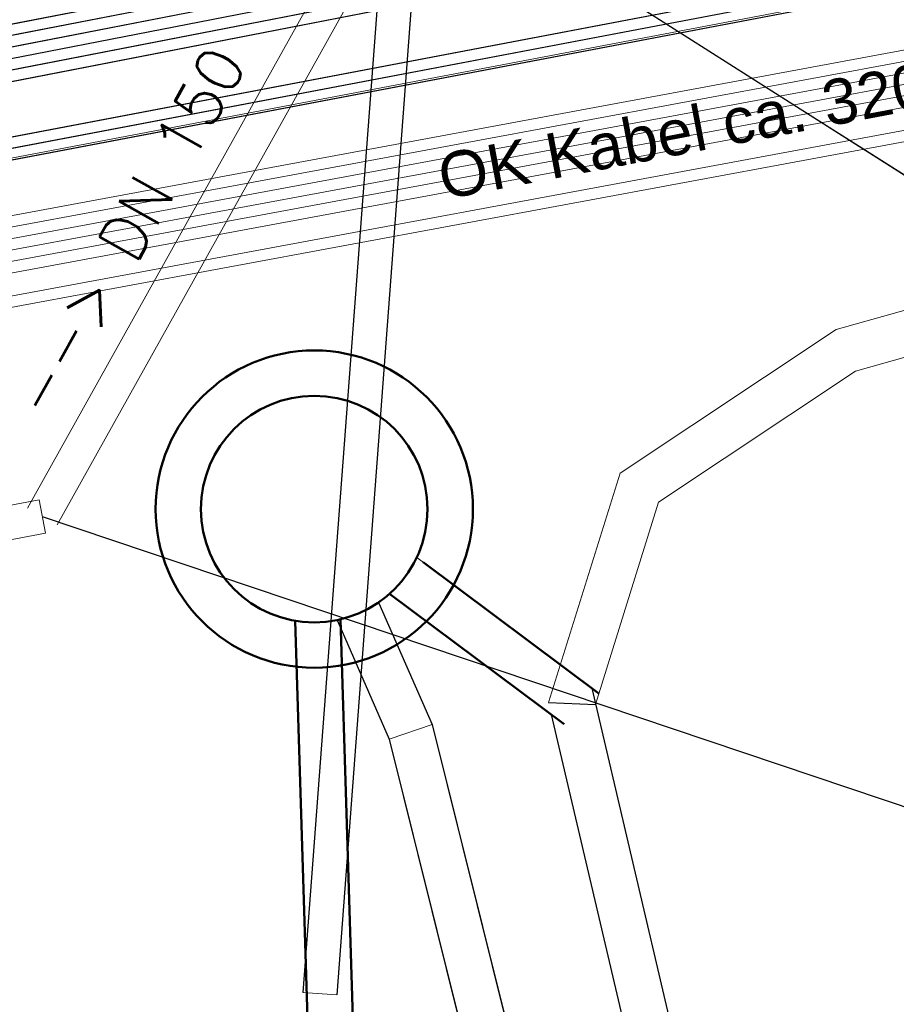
# Model space of a CAD drawing. Header units: metres. Extents: x -502 to 161, y -108 to 174.
# Tile 402 of 656: x -119.26 to -115.4, y -30.52 to -26.18. Entities that reach past the tile are written whole.
import ezdxf

# ---------------------------------------------------------------- set-up
doc = ezdxf.new("R2010")
doc.units = ezdxf.units.M
doc.header["$LTSCALE"] = 0.1
doc.linetypes.add('125', pattern=[101.6, 100.001, -1.599])
for name, color, linetype in [('BRI31-005.05-5p02-Koordinierung Lageplan 4. BA ZOB West 2022-06-15', 7, 'Continuous'), ('BRI31-005.06-5f07-Koordinierung Lageplan 4. BA ZOB Fernbusbahnh', 7, 'Continuous'), ('BRI32-005.02-5f05-Koordinierung Schemaplan 4 BA ZOB Teilbereich', 7, 'Continuous'), ('BRI32-005.03-5f06-Koordinierung Schemaplan 4 BA ZOB Teilbereich 2 Ost - Bahnhofsallee 2023-01-21', 7, 'Continuous')]:
    doc.layers.add(name, color=color, linetype=linetype)
doc.styles.add('Arial', font='arial.ttf')
doc.styles.add('Txt', font='txt_____.ttf')

msp = doc.modelspace()

# ---------------------------------------------------------------- linework, layer by layer
at = {"layer": 'BRI31-005.05-5p02-Koordinierung Lageplan 4. BA ZOB West 2022-06-15', "color": 7, "linetype": '125', "lineweight": 18, "transparency": 33554687}
for p, q in [((-117.4066, -22.4086), (-118.0146, -30.469)), ((-117.2541, -22.3812), (-117.8651, -30.4803))]:
    msp.add_line(p, q, dxfattribs=at)
at = {"layer": 'BRI31-005.05-5p02-Koordinierung Lageplan 4. BA ZOB West 2022-06-15', "color": 7, "linetype": 'Continuous', "lineweight": 25, "transparency": 33554687}
for p, q in [((-117.4066, -22.4086), (-118.0146, -30.469)), ((-117.2541, -22.3812), (-117.8651, -30.4803)), ((-117.6788, -28.7513), (-117.4443, -29.2869)), ((-117.8607, -28.8303), (-117.6341, -29.352)), ((-116.74, -29.1268), (-115.4986, -34.4094)), ((-116.9304, -29.1906), (-116.7232, -29.198)), ((-116.918, -29.2434), (-115.6933, -34.4551)), ((-117.4443, -29.2869), (-116.4157, -33.4132)), ((-117.6341, -29.352), (-116.6097, -33.4616))]:
    msp.add_line(p, q, dxfattribs=at)
at = {"layer": 'BRI31-005.05-5p02-Koordinierung Lageplan 4. BA ZOB West 2022-06-15', "color": 7, "linetype": 'Continuous', "lineweight": 18, "transparency": 33554687}
for p, q in [((-117.4066, -22.4086), (-118.0146, -30.469)), ((-117.2541, -22.3812), (-117.8651, -30.4803))]:
    msp.add_line(p, q, dxfattribs=at)
at = {"layer": 'BRI31-005.05-5p02-Koordinierung Lageplan 4. BA ZOB West 2022-06-15', "color": 1, "linetype": 'Continuous', "lineweight": 25, "true_color": 0xff0000, "transparency": 33554687}
for p, q in [((-117.5471, -25.472), (-114.1509, -27.6314)), ((-119.1641, -28.369), (-114.7575, -29.8521))]:
    msp.add_line(p, q, dxfattribs=at)
at = {"layer": 'BRI31-005.05-5p02-Koordinierung Lageplan 4. BA ZOB West 2022-06-15', "color": 7, "linetype": 'Continuous', "lineweight": 13, "transparency": 33554687}
for p, q in [((-115.6611, -27.5447), (-116.615, -28.178)), ((-116.4452, -28.3053), (-115.5765, -27.7286)), ((-116.615, -28.178), (-116.9304, -29.1906)), ((-116.7232, -29.198), (-116.4452, -28.3053)), ((-117.6341, -29.352), (-117.4443, -29.2869)), ((-117.8651, -30.4803), (-118.0146, -30.469))]:
    msp.add_line(p, q, dxfattribs=at)
at = {"layer": 'BRI31-005.05-5p02-Koordinierung Lageplan 4. BA ZOB West 2022-06-15', "color": 250, "linetype": 'Continuous', "lineweight": 18, "true_color": 0x333333, "transparency": 33554687}
for p, q in [((-116.74, -29.1268), (-117.5115, -28.5495)), ((-116.918, -29.2434), (-117.6315, -28.71)), ((-117.9781, -31.0711), (-118.0485, -28.8294)), ((-117.7782, -31.0649), (-117.8486, -28.8231))]:
    msp.add_line(p, q, dxfattribs=at)
at = {"layer": 'BRI31-005.05-5p02-Koordinierung Lageplan 4. BA ZOB West 2022-06-15', "color": 191, "linetype": 'Continuous', "lineweight": 50, "true_color": 0xbf7fff, "transparency": 33554687}
for p, q in [((-116.7084, -29.1504), (-117.4841, -28.57)), ((-116.8612, -29.2858), (-117.6315, -28.71)), ((-117.9781, -31.0711), (-118.0485, -28.8294)), ((-117.7782, -31.0649), (-117.8486, -28.8231))]:
    msp.add_line(p, q, dxfattribs=at)
at = {"layer": 'BRI31-005.05-5p02-Koordinierung Lageplan 4. BA ZOB West 2022-06-15', "color": 250, "linetype": 'Continuous', "lineweight": 25, "true_color": 0x333333, "transparency": 33554687, "flags": 128}
for points in [[(-179.1357, -29.7394), (-178.2047, -29.9074), (-176.5237, -30.3244), (-174.8367, -30.8434), (-162.8247, -32.5154), (-157.1227, -33.4214), (-150.6707, -32.1644), (-150.3757, -32.1054), (-126.7397, -27.5954), (-121.8107, -26.6854), (-104.5117, -23.3154), (-93.6067, -21.1744), (-88.8337, -20.4444), (-81.6527, -19.0944), (-75.3827, -18.1294), (-69.6317, -17.1894), (-64.2647, -16.2324), (-63.2977, -15.6984), (-62.6077, -15.0894), (-62.1947, -14.8414), (-59.6597, -14.3864), (-59.3767, -14.3364), (-55.6447, -13.7064)], [(-55.6367, -13.7554), (-59.3687, -14.3854), (-59.6507, -14.4354), (-62.1767, -14.8894), (-62.5777, -15.1304), (-63.2687, -15.7394), (-64.2477, -16.2804), (-69.6237, -17.2384), (-75.3737, -18.1784), (-81.6437, -19.1434), (-88.8257, -20.4934), (-93.5977, -21.2234), (-104.5017, -23.3644), (-121.8007, -26.7344), (-126.7307, -27.6444), (-150.3667, -32.1544), (-150.6607, -32.2134), (-157.1217, -33.4724), (-162.8317, -32.5644), (-174.8437, -30.8934), (-176.5357, -30.3734), (-178.2147, -29.9564), (-179.1357, -29.7904)], [(-55.6287, -13.8044), (-59.3607, -14.4344), (-59.6427, -14.4844), (-62.1587, -14.9374), (-62.5477, -15.1714), (-63.2397, -15.7804), (-64.2307, -16.3284), (-69.6157, -17.2874), (-75.3647, -18.2274), (-81.6347, -19.1924), (-88.8177, -20.5424), (-93.5887, -21.2724), (-104.4917, -23.4134), (-121.7907, -26.7834), (-126.7217, -27.6934), (-150.3577, -32.2034), (-150.6507, -32.2624), (-157.1207, -33.5234), (-162.8387, -32.6134), (-174.8507, -30.9434), (-176.5477, -30.4224), (-178.2247, -30.0054), (-179.1357, -29.8414)], [(-55.6207, -13.8534), (-59.3527, -14.4834), (-59.6277, -14.5324), (-62.1407, -14.9854), (-62.5177, -15.2124), (-63.2107, -15.8214), (-64.2137, -16.3764), (-69.6077, -17.3364), (-75.3557, -18.2764), (-81.6257, -19.2414), (-88.8097, -20.5914), (-93.5797, -21.3214), (-104.4817, -23.4624), (-121.7807, -26.8324), (-126.7127, -27.7424), (-150.3487, -32.2524), (-150.6407, -32.3114), (-157.1197, -33.5744), (-162.8457, -32.6624), (-174.8577, -30.9934), (-176.5597, -30.4714), (-178.2347, -30.0544), (-179.1357, -29.8924)], [(-55.6127, -13.9024), (-59.3447, -14.5324), (-59.6247, -14.5824), (-62.1227, -15.0334), (-62.4877, -15.2534), (-63.1817, -15.8624), (-64.1967, -16.4244), (-69.5997, -17.3854), (-75.3467, -18.3254), (-81.6167, -19.2904), (-88.8017, -20.6404), (-93.5707, -21.3704), (-104.4717, -23.5114), (-121.7707, -26.8814), (-126.7037, -27.7914), (-150.3397, -32.3014), (-150.6307, -32.3604), (-157.1187, -33.6254), (-162.8527, -32.7114), (-174.8647, -31.0434), (-176.5717, -30.5204), (-178.2447, -30.1034), (-179.1357, -29.9434)], [(-55.6047, -13.9514), (-59.3367, -14.5814), (-62.1047, -15.0814), (-62.4577, -15.2944), (-63.1527, -15.9034), (-64.1797, -16.4724), (-69.5917, -17.4344), (-75.3377, -18.3744), (-81.6077, -19.3394), (-88.7937, -20.6894), (-93.5617, -21.4194), (-104.4617, -23.5604), (-121.7607, -26.9304), (-126.6947, -27.8404), (-150.3307, -32.3504), (-150.6207, -32.4094), (-157.1177, -33.6764), (-162.8597, -32.7604), (-174.8717, -31.0934), (-176.5837, -30.5694), (-178.2547, -30.1524), (-179.1357, -29.9944)], [(-56.5667, -14.3244), (-56.9487, -14.6244), (-57.8377, -15.3484), (-58.3257, -15.4954), (-59.9937, -15.7044), (-61.6697, -15.9144), (-63.7887, -16.4534), (-69.5837, -17.4834), (-75.3287, -18.4234), (-81.5687, -19.5644), (-84.6457, -20.1594), (-93.6297, -21.6994), (-104.3877, -23.8594), (-121.7187, -27.1554), (-122.6217, -27.3224), (-126.1537, -27.9814), (-137.6357, -30.1594), (-150.2927, -32.5534), (-151.8867, -32.8594), (-157.0417, -33.8394), (-163.2567, -32.9244), (-174.3647, -31.3244), (-178.3997, -30.6854)], [(-56.5467, -14.3734), (-56.9177, -14.6634), (-57.8137, -15.3934), (-58.3107, -15.5434), (-58.9957, -15.6304), (-59.9877, -15.7544), (-61.6607, -15.9634), (-63.7777, -16.5024), (-69.5757, -17.5324), (-75.3197, -18.4724), (-81.5597, -19.6134), (-84.6367, -20.2084), (-93.6207, -21.7484), (-104.3777, -23.9084), (-121.7097, -27.2044), (-122.6127, -27.3714), (-126.1447, -28.0304), (-137.6267, -30.2084), (-150.2837, -32.6024), (-151.8777, -32.9084), (-157.0407, -33.8904), (-163.2637, -32.9734), (-174.3717, -31.3734), (-178.4067, -30.7344)], [(-56.5277, -14.4214), (-56.8867, -14.7024), (-57.7897, -15.4384), (-58.2967, -15.5914), (-58.9897, -15.6804), (-59.9817, -15.8044), (-61.6517, -16.0124), (-63.7667, -16.5514), (-69.5677, -17.5814), (-75.3107, -18.5214), (-81.5507, -19.6624), (-84.6277, -20.2574), (-93.6117, -21.7974), (-104.3677, -23.9574), (-121.7007, -27.2534), (-122.6037, -27.4204), (-126.1357, -28.0794), (-137.6177, -30.2574), (-150.2747, -32.6514), (-151.8687, -32.9574), (-154.1107, -33.3844)]]:
    msp.add_lwpolyline(points, dxfattribs=at)
at = {"layer": 'BRI31-005.05-5p02-Koordinierung Lageplan 4. BA ZOB West 2022-06-15', "color": 7, "linetype": 'Continuous', "lineweight": 13, "transparency": 33554687, "flags": 128}
for points in [[(-61.4667, -16.5364), (-61.8967, -16.5874), (-64.8047, -17.0724), (-67.0677, -17.3534), (-81.2107, -19.8354), (-82.4137, -20.0454), (-83.9977, -20.3754), (-88.8717, -21.3944), (-93.5607, -22.0544), (-96.7847, -22.7254), (-98.7487, -23.1054), (-104.2927, -24.2564), (-104.8637, -24.3634), (-122.5617, -27.6464), (-126.0927, -28.3114), (-137.5747, -30.4814), (-151.2867, -33.0514), (-152.1117, -33.2054), (-156.9627, -34.1054), (-163.4867, -33.2114), (-174.4007, -31.5814), (-178.4277, -30.8814)], [(-61.4607, -16.5864), (-61.8897, -16.6374), (-64.7977, -17.1214), (-67.0607, -17.4024), (-81.2017, -19.8844), (-82.4047, -20.0944), (-83.9877, -20.4244), (-88.8627, -21.4434), (-93.5517, -22.1034), (-96.7747, -22.7744), (-98.7387, -23.1544), (-104.2827, -24.3054), (-104.8547, -24.4124), (-122.5527, -27.6954), (-126.0837, -28.3604), (-137.5657, -30.5304), (-151.2777, -33.1004), (-152.1027, -33.2544), (-156.9617, -34.1564), (-163.4937, -33.2604), (-174.4077, -31.6304), (-178.4347, -30.9304)], [(-178.4417, -30.9794), (-174.4147, -31.6794), (-163.5007, -33.3094), (-156.9607, -34.2074), (-152.0937, -33.3034), (-151.2687, -33.1494), (-137.5567, -30.5794), (-126.0747, -28.4094), (-122.5437, -27.7444), (-104.8457, -24.4614), (-104.2727, -24.3544), (-98.7287, -23.2034), (-96.7647, -22.8234), (-93.5427, -22.1524), (-88.8537, -21.4924), (-83.9777, -20.4734), (-82.3957, -20.1434), (-81.1927, -19.9334), (-67.0537, -17.4514), (-64.7907, -17.1704), (-61.8827, -16.6874), (-61.4547, -16.6364)], [(-61.4487, -16.6864), (-61.8757, -16.7374), (-64.7837, -17.2194), (-67.0467, -17.5004), (-81.1837, -19.9824), (-82.3867, -20.1924), (-83.9677, -20.5224), (-88.8447, -21.5414), (-93.5337, -22.2014), (-96.7547, -22.8724), (-98.7187, -23.2524), (-104.2627, -24.4034), (-104.8367, -24.5104), (-122.5347, -27.7934), (-126.0657, -28.4584), (-137.5477, -30.6284), (-151.2597, -33.1984), (-152.0847, -33.3524), (-156.9597, -34.2584), (-163.5077, -33.3584), (-174.4217, -31.7284), (-178.4487, -31.0284)], [(-178.4557, -31.0774), (-174.4287, -31.7774), (-163.5147, -33.4074), (-156.9587, -34.3094), (-152.0757, -33.4014), (-151.2507, -33.2474), (-137.5387, -30.6774), (-126.0567, -28.5074), (-122.5257, -27.8424), (-104.8277, -24.5594), (-104.2527, -24.4524), (-98.7087, -23.3014), (-96.7447, -22.9214), (-93.5247, -22.2504), (-88.8357, -21.5904), (-83.9577, -20.5714), (-82.3777, -20.2414), (-81.1747, -20.0314), (-67.0397, -17.5494), (-64.7767, -17.2684), (-61.8687, -16.7874), (-61.4427, -16.7364)], [(-178.4627, -31.1264), (-174.4357, -31.8264), (-163.5217, -33.4564), (-156.9577, -34.3604), (-152.0667, -33.4504), (-151.2417, -33.2964), (-137.5297, -30.7264), (-126.0477, -28.5564), (-122.5167, -27.8914), (-104.8187, -24.6084), (-104.2427, -24.5014), (-98.6987, -23.3504), (-96.7347, -22.9704), (-93.5157, -22.2994), (-88.8267, -21.6394), (-83.9477, -20.6204), (-82.3687, -20.2904), (-81.1657, -20.0804), (-67.0327, -17.5984), (-64.7697, -17.3174), (-61.8617, -16.8374), (-61.4367, -16.7864)], [(-96.7147, -23.0684), (-98.6787, -23.4484), (-104.2227, -24.5994), (-104.8007, -24.7064), (-122.4987, -27.9894), (-126.0287, -28.6544), (-137.5117, -30.8244), (-151.2237, -33.3944), (-152.0487, -33.5484), (-156.9557, -34.4624), (-163.5357, -33.5544), (-174.4497, -31.9244), (-178.4697, -31.1754)], [(-96.7047, -23.1184), (-98.6687, -23.4984), (-104.2127, -24.6474), (-104.7917, -24.7554), (-122.4897, -28.0384), (-126.0197, -28.7034), (-137.5027, -30.8734), (-151.2147, -33.4434), (-152.0397, -33.5974), (-156.9547, -34.5134), (-163.5427, -33.6034), (-174.4567, -31.9734), (-178.4767, -31.2244)]]:
    msp.add_lwpolyline(points, dxfattribs=at)
at = {"layer": 'BRI31-005.05-5p02-Koordinierung Lageplan 4. BA ZOB West 2022-06-15', "color": 35, "linetype": 'Continuous', "lineweight": 13, "true_color": 0x99724c, "transparency": 33554687, "flags": 128}
msp.add_lwpolyline([(-93.6127, -21.7884), (-104.3697, -23.9484), (-121.7017, -27.2444), (-122.6047, -27.4114), (-126.1367, -28.0704), (-137.6187, -30.2484), (-150.2757, -32.6424), (-151.8707, -32.9484), (-154.1167, -33.3754), (-154.2567, -33.5434), (-154.3317, -33.7634), (-154.1997, -34.4534), (-153.5657, -37.8804), (-153.2087, -40.8104), (-153.0367, -41.2454), (-151.5157, -44.7774), (-150.4287, -47.2014), (-149.9687, -47.5874), (-147.5347, -48.6044)], dxfattribs=at)
at = {"layer": 'BRI31-005.05-5p02-Koordinierung Lageplan 4. BA ZOB West 2022-06-15', "color": 1, "linetype": 'Continuous', "lineweight": 18, "true_color": 0xff0000, "transparency": 33554687, "flags": 128}
for points in [[(-119.0986, -28.4056), (-117.4816, -25.5086), (-117.6126, -25.4354), (-119.2296, -28.3324)], [(-139.5866, -32.3042), (-119.1502, -28.4427), (-119.178, -28.2953), (-139.697, -32.1725)]]:
    msp.add_lwpolyline(points, dxfattribs=at)
at = {"layer": 'BRI31-005.05-5p02-Koordinierung Lageplan 4. BA ZOB West 2022-06-15', "color": 191, "linetype": 'Continuous', "lineweight": 50, "true_color": 0xbf7fff, "transparency": 33554687}
for radius in [0.7, 0.5]:
    msp.add_circle((-117.964, -28.3366), radius, dxfattribs=at)
at = {"layer": 'BRI31-005.06-5f07-Koordinierung Lageplan 4. BA ZOB Fernbusbahnh', "color": 250, "linetype": 'Continuous', "lineweight": 20, "true_color": 0x333333, "transparency": 33554687, "flags": 128}
for points in [[(-179.1357, -29.7394), (-178.2047, -29.9074), (-176.5237, -30.3244), (-174.8367, -30.8434), (-162.8247, -32.5154), (-157.1227, -33.4214), (-150.6707, -32.1644), (-150.3757, -32.1054), (-126.7397, -27.5954), (-121.8107, -26.6854), (-104.5117, -23.3154), (-93.6067, -21.1744), (-88.8337, -20.4444), (-81.6527, -19.0944), (-75.3827, -18.1294), (-69.6317, -17.1894), (-64.2647, -16.2324), (-63.2977, -15.6984), (-62.6077, -15.0894), (-62.1947, -14.8414), (-59.6597, -14.3864), (-59.3767, -14.3364), (-55.6447, -13.7064)], [(-55.6367, -13.7554), (-59.3687, -14.3854), (-59.6507, -14.4354), (-62.1767, -14.8894), (-62.5777, -15.1304), (-63.2687, -15.7394), (-64.2477, -16.2804), (-69.6237, -17.2384), (-75.3737, -18.1784), (-81.6437, -19.1434), (-88.8257, -20.4934), (-93.5977, -21.2234), (-104.5017, -23.3644), (-121.8007, -26.7344), (-126.7307, -27.6444), (-150.3667, -32.1544), (-150.6607, -32.2134), (-157.1217, -33.4724), (-162.8317, -32.5644), (-174.8437, -30.8934), (-176.5357, -30.3734), (-178.2147, -29.9564), (-179.1357, -29.7904)], [(-55.6287, -13.8044), (-59.3607, -14.4344), (-59.6427, -14.4844), (-62.1587, -14.9374), (-62.5477, -15.1714), (-63.2397, -15.7804), (-64.2307, -16.3284), (-69.6157, -17.2874), (-75.3647, -18.2274), (-81.6347, -19.1924), (-88.8177, -20.5424), (-93.5887, -21.2724), (-104.4917, -23.4134), (-121.7907, -26.7834), (-126.7217, -27.6934), (-150.3577, -32.2034), (-150.6507, -32.2624), (-157.1207, -33.5234), (-162.8387, -32.6134), (-174.8507, -30.9434), (-176.5477, -30.4224), (-178.2247, -30.0054), (-179.1357, -29.8414)], [(-55.6207, -13.8534), (-59.3527, -14.4834), (-59.6277, -14.5324), (-62.1407, -14.9854), (-62.5177, -15.2124), (-63.2107, -15.8214), (-64.2137, -16.3764), (-69.6077, -17.3364), (-75.3557, -18.2764), (-81.6257, -19.2414), (-88.8097, -20.5914), (-93.5797, -21.3214), (-104.4817, -23.4624), (-121.7807, -26.8324), (-126.7127, -27.7424), (-150.3487, -32.2524), (-150.6407, -32.3114), (-157.1197, -33.5744), (-162.8457, -32.6624), (-174.8577, -30.9934), (-176.5597, -30.4714), (-178.2347, -30.0544), (-179.1357, -29.8924)], [(-55.6127, -13.9024), (-59.3447, -14.5324), (-59.6247, -14.5824), (-62.1227, -15.0334), (-62.4877, -15.2534), (-63.1817, -15.8624), (-64.1967, -16.4244), (-69.5997, -17.3854), (-75.3467, -18.3254), (-81.6167, -19.2904), (-88.8017, -20.6404), (-93.5707, -21.3704), (-104.4717, -23.5114), (-121.7707, -26.8814), (-126.7037, -27.7914), (-150.3397, -32.3014), (-150.6307, -32.3604), (-157.1187, -33.6254), (-162.8527, -32.7114), (-174.8647, -31.0434), (-176.5717, -30.5204), (-178.2447, -30.1034), (-179.1357, -29.9434)], [(-55.6047, -13.9514), (-59.3367, -14.5814), (-62.1047, -15.0814), (-62.4577, -15.2944), (-63.1527, -15.9034), (-64.1797, -16.4724), (-69.5917, -17.4344), (-75.3377, -18.3744), (-81.6077, -19.3394), (-88.7937, -20.6894), (-93.5617, -21.4194), (-104.4617, -23.5604), (-121.7607, -26.9304), (-126.6947, -27.8404), (-150.3307, -32.3504), (-150.6207, -32.4094), (-157.1177, -33.6764), (-162.8597, -32.7604), (-174.8717, -31.0934), (-176.5837, -30.5694), (-178.2547, -30.1524), (-179.1357, -29.9944)], [(-56.5667, -14.3244), (-56.9487, -14.6244), (-57.8377, -15.3484), (-58.3257, -15.4954), (-59.9937, -15.7044), (-61.6697, -15.9144), (-63.7887, -16.4534), (-69.5837, -17.4834), (-75.3287, -18.4234), (-81.5687, -19.5644), (-84.6457, -20.1594), (-93.6297, -21.6994), (-104.3877, -23.8594), (-121.7187, -27.1554), (-122.6217, -27.3224), (-126.1537, -27.9814), (-137.6357, -30.1594), (-150.2927, -32.5534), (-151.8867, -32.8594), (-157.0417, -33.8394), (-163.2567, -32.9244), (-174.3647, -31.3244), (-178.3997, -30.6854)], [(-56.5467, -14.3734), (-56.9177, -14.6634), (-57.8137, -15.3934), (-58.3107, -15.5434), (-58.9957, -15.6304), (-59.9877, -15.7544), (-61.6607, -15.9634), (-63.7777, -16.5024), (-69.5757, -17.5324), (-75.3197, -18.4724), (-81.5597, -19.6134), (-84.6367, -20.2084), (-93.6207, -21.7484), (-104.3777, -23.9084), (-121.7097, -27.2044), (-122.6127, -27.3714), (-126.1447, -28.0304), (-137.6267, -30.2084), (-150.2837, -32.6024), (-151.8777, -32.9084), (-157.0407, -33.8904), (-163.2637, -32.9734), (-174.3717, -31.3734), (-178.4067, -30.7344)]]:
    msp.add_lwpolyline(points, dxfattribs=at)
at = {"layer": 'BRI31-005.06-5f07-Koordinierung Lageplan 4. BA ZOB Fernbusbahnh', "color": 7, "linetype": 'Continuous', "lineweight": 9, "transparency": 33554687, "flags": 128}
for points in [[(-61.4667, -16.5364), (-61.8967, -16.5874), (-64.8047, -17.0724), (-67.0677, -17.3534), (-81.2107, -19.8354), (-82.4137, -20.0454), (-83.9977, -20.3754), (-88.8717, -21.3944), (-93.5607, -22.0544), (-96.7847, -22.7254), (-98.7487, -23.1054), (-104.2927, -24.2564), (-104.8637, -24.3634), (-122.5617, -27.6464), (-126.0927, -28.3114), (-137.5747, -30.4814), (-151.2867, -33.0514), (-152.1117, -33.2054), (-156.9627, -34.1054), (-163.4867, -33.2114), (-174.4007, -31.5814), (-178.4277, -30.8814)], [(-61.4607, -16.5864), (-61.8897, -16.6374), (-64.7977, -17.1214), (-67.0607, -17.4024), (-81.2017, -19.8844), (-82.4047, -20.0944), (-83.9877, -20.4244), (-88.8627, -21.4434), (-93.5517, -22.1034), (-96.7747, -22.7744), (-98.7387, -23.1544), (-104.2827, -24.3054), (-104.8547, -24.4124), (-122.5527, -27.6954), (-126.0837, -28.3604), (-137.5657, -30.5304), (-151.2777, -33.1004), (-152.1027, -33.2544), (-156.9617, -34.1564), (-163.4937, -33.2604), (-174.4077, -31.6304), (-178.4347, -30.9304)], [(-178.4417, -30.9794), (-174.4147, -31.6794), (-163.5007, -33.3094), (-156.9607, -34.2074), (-152.0937, -33.3034), (-151.2687, -33.1494), (-137.5567, -30.5794), (-126.0747, -28.4094), (-122.5437, -27.7444), (-104.8457, -24.4614), (-104.2727, -24.3544), (-98.7287, -23.2034), (-96.7647, -22.8234), (-93.5427, -22.1524), (-88.8537, -21.4924), (-83.9777, -20.4734), (-82.3957, -20.1434), (-81.1927, -19.9334), (-67.0537, -17.4514), (-64.7907, -17.1704), (-61.8827, -16.6874), (-61.4547, -16.6364)], [(-61.4487, -16.6864), (-61.8757, -16.7374), (-64.7837, -17.2194), (-67.0467, -17.5004), (-81.1837, -19.9824), (-82.3867, -20.1924), (-83.9677, -20.5224), (-88.8447, -21.5414), (-93.5337, -22.2014), (-96.7547, -22.8724), (-98.7187, -23.2524), (-104.2627, -24.4034), (-104.8367, -24.5104), (-122.5347, -27.7934), (-126.0657, -28.4584), (-137.5477, -30.6284), (-151.2597, -33.1984), (-152.0847, -33.3524), (-156.9597, -34.2584), (-163.5077, -33.3584), (-174.4217, -31.7284), (-178.4487, -31.0284)], [(-178.4557, -31.0774), (-174.4287, -31.7774), (-163.5147, -33.4074), (-156.9587, -34.3094), (-152.0757, -33.4014), (-151.2507, -33.2474), (-137.5387, -30.6774), (-126.0567, -28.5074), (-122.5257, -27.8424), (-104.8277, -24.5594), (-104.2527, -24.4524), (-98.7087, -23.3014), (-96.7447, -22.9214), (-93.5247, -22.2504), (-88.8357, -21.5904), (-83.9577, -20.5714), (-82.3777, -20.2414), (-81.1747, -20.0314), (-67.0397, -17.5494), (-64.7767, -17.2684), (-61.8687, -16.7874), (-61.4427, -16.7364)], [(-178.4627, -31.1264), (-174.4357, -31.8264), (-163.5217, -33.4564), (-156.9577, -34.3604), (-152.0667, -33.4504), (-151.2417, -33.2964), (-137.5297, -30.7264), (-126.0477, -28.5564), (-122.5167, -27.8914), (-104.8187, -24.6084), (-104.2427, -24.5014), (-98.6987, -23.3504), (-96.7347, -22.9704), (-93.5157, -22.2994), (-88.8267, -21.6394), (-83.9477, -20.6204), (-82.3687, -20.2904), (-81.1657, -20.0804), (-67.0327, -17.5984), (-64.7697, -17.3174), (-61.8617, -16.8374), (-61.4367, -16.7864)], [(-96.7147, -23.0684), (-98.6787, -23.4484), (-104.2227, -24.5994), (-104.8007, -24.7064), (-122.4987, -27.9894), (-126.0287, -28.6544), (-137.5117, -30.8244), (-151.2237, -33.3944), (-152.0487, -33.5484), (-156.9557, -34.4624), (-163.5357, -33.5544), (-174.4497, -31.9244), (-178.4697, -31.1754)], [(-96.7047, -23.1184), (-98.6687, -23.4984), (-104.2127, -24.6474), (-104.7917, -24.7554), (-122.4897, -28.0384), (-126.0197, -28.7034), (-137.5027, -30.8734), (-151.2147, -33.4434), (-152.0397, -33.5974), (-156.9547, -34.5134), (-163.5427, -33.6034), (-174.4567, -31.9734), (-178.4767, -31.2244)]]:
    msp.add_lwpolyline(points, dxfattribs=at)
at = {"layer": 'BRI32-005.02-5f05-Koordinierung Schemaplan 4 BA ZOB Teilbereich', "color": 250, "linetype": 'Continuous', "lineweight": 25, "true_color": 0x333333, "transparency": 33554687, "flags": 128}
for points in [[(-179.1357, -29.7394), (-178.2047, -29.9074), (-176.5237, -30.3244), (-174.8367, -30.8434), (-162.8247, -32.5154), (-157.1227, -33.4214), (-150.6707, -32.1644), (-150.3757, -32.1054), (-126.7397, -27.5954), (-121.8107, -26.6854), (-104.5117, -23.3154), (-93.6067, -21.1744), (-88.8337, -20.4444), (-81.6527, -19.0944), (-75.3827, -18.1294), (-69.6317, -17.1894), (-64.2647, -16.2324), (-63.2977, -15.6984), (-62.6077, -15.0894), (-62.1947, -14.8414), (-59.6597, -14.3864), (-59.3767, -14.3364), (-55.6447, -13.7064)], [(-55.6367, -13.7554), (-59.3687, -14.3854), (-59.6507, -14.4354), (-62.1767, -14.8894), (-62.5777, -15.1304), (-63.2687, -15.7394), (-64.2477, -16.2804), (-69.6237, -17.2384), (-75.3737, -18.1784), (-81.6437, -19.1434), (-88.8257, -20.4934), (-93.5977, -21.2234), (-104.5017, -23.3644), (-121.8007, -26.7344), (-126.7307, -27.6444), (-150.3667, -32.1544), (-150.6607, -32.2134), (-157.1217, -33.4724), (-162.8317, -32.5644), (-174.8437, -30.8934), (-176.5357, -30.3734), (-178.2147, -29.9564), (-179.1357, -29.7904)], [(-55.6287, -13.8044), (-59.3607, -14.4344), (-59.6427, -14.4844), (-62.1587, -14.9374), (-62.5477, -15.1714), (-63.2397, -15.7804), (-64.2307, -16.3284), (-69.6157, -17.2874), (-75.3647, -18.2274), (-81.6347, -19.1924), (-88.8177, -20.5424), (-93.5887, -21.2724), (-104.4917, -23.4134), (-121.7907, -26.7834), (-126.7217, -27.6934), (-150.3577, -32.2034), (-150.6507, -32.2624), (-157.1207, -33.5234), (-162.8387, -32.6134), (-174.8507, -30.9434), (-176.5477, -30.4224), (-178.2247, -30.0054), (-179.1357, -29.8414)], [(-55.6207, -13.8534), (-59.3527, -14.4834), (-59.6277, -14.5324), (-62.1407, -14.9854), (-62.5177, -15.2124), (-63.2107, -15.8214), (-64.2137, -16.3764), (-69.6077, -17.3364), (-75.3557, -18.2764), (-81.6257, -19.2414), (-88.8097, -20.5914), (-93.5797, -21.3214), (-104.4817, -23.4624), (-121.7807, -26.8324), (-126.7127, -27.7424), (-150.3487, -32.2524), (-150.6407, -32.3114), (-157.1197, -33.5744), (-162.8457, -32.6624), (-174.8577, -30.9934), (-176.5597, -30.4714), (-178.2347, -30.0544), (-179.1357, -29.8924)], [(-55.6127, -13.9024), (-59.3447, -14.5324), (-59.6247, -14.5824), (-62.1227, -15.0334), (-62.4877, -15.2534), (-63.1817, -15.8624), (-64.1967, -16.4244), (-69.5997, -17.3854), (-75.3467, -18.3254), (-81.6167, -19.2904), (-88.8017, -20.6404), (-93.5707, -21.3704), (-104.4717, -23.5114), (-121.7707, -26.8814), (-126.7037, -27.7914), (-150.3397, -32.3014), (-150.6307, -32.3604), (-157.1187, -33.6254), (-162.8527, -32.7114), (-174.8647, -31.0434), (-176.5717, -30.5204), (-178.2447, -30.1034), (-179.1357, -29.9434)], [(-55.6047, -13.9514), (-59.3367, -14.5814), (-62.1047, -15.0814), (-62.4577, -15.2944), (-63.1527, -15.9034), (-64.1797, -16.4724), (-69.5917, -17.4344), (-75.3377, -18.3744), (-81.6077, -19.3394), (-88.7937, -20.6894), (-93.5617, -21.4194), (-104.4617, -23.5604), (-121.7607, -26.9304), (-126.6947, -27.8404), (-150.3307, -32.3504), (-150.6207, -32.4094), (-157.1177, -33.6764), (-162.8597, -32.7604), (-174.8717, -31.0934), (-176.5837, -30.5694), (-178.2547, -30.1524), (-179.1357, -29.9944)], [(-56.5667, -14.3244), (-56.9487, -14.6244), (-57.8377, -15.3484), (-58.3257, -15.4954), (-59.9937, -15.7044), (-61.6697, -15.9144), (-63.7887, -16.4534), (-69.5837, -17.4834), (-75.3287, -18.4234), (-81.5687, -19.5644), (-84.6457, -20.1594), (-93.6297, -21.6994), (-104.3877, -23.8594), (-121.7187, -27.1554), (-122.6217, -27.3224), (-126.1537, -27.9814), (-137.6357, -30.1594), (-150.2927, -32.5534), (-151.8867, -32.8594), (-157.0417, -33.8394), (-163.2567, -32.9244), (-174.3647, -31.3244), (-178.3997, -30.6854)], [(-56.5467, -14.3734), (-56.9177, -14.6634), (-57.8137, -15.3934), (-58.3107, -15.5434), (-58.9957, -15.6304), (-59.9877, -15.7544), (-61.6607, -15.9634), (-63.7777, -16.5024), (-69.5757, -17.5324), (-75.3197, -18.4724), (-81.5597, -19.6134), (-84.6367, -20.2084), (-93.6207, -21.7484), (-104.3777, -23.9084), (-121.7097, -27.2044), (-122.6127, -27.3714), (-126.1447, -28.0304), (-137.6267, -30.2084), (-150.2837, -32.6024), (-151.8777, -32.9084), (-157.0407, -33.8904), (-163.2637, -32.9734), (-174.3717, -31.3734), (-178.4067, -30.7344)], [(-56.5277, -14.4214), (-56.8867, -14.7024), (-57.7897, -15.4384), (-58.2967, -15.5914), (-58.9897, -15.6804), (-59.9817, -15.8044), (-61.6517, -16.0124), (-63.7667, -16.5514), (-69.5677, -17.5814), (-75.3107, -18.5214), (-81.5507, -19.6624), (-84.6277, -20.2574), (-93.6117, -21.7974), (-104.3677, -23.9574), (-121.7007, -27.2534), (-122.6037, -27.4204), (-126.1357, -28.0794), (-137.6177, -30.2574), (-150.2747, -32.6514), (-151.8687, -32.9574), (-154.1107, -33.3844)]]:
    msp.add_lwpolyline(points, dxfattribs=at)
at = {"layer": 'BRI32-005.02-5f05-Koordinierung Schemaplan 4 BA ZOB Teilbereich', "color": 35, "linetype": 'Continuous', "lineweight": 13, "true_color": 0x99724c, "transparency": 33554687, "flags": 128}
msp.add_lwpolyline([(-93.6127, -21.7884), (-104.3697, -23.9484), (-121.7017, -27.2444), (-122.6047, -27.4114), (-126.1367, -28.0704), (-137.6187, -30.2484), (-150.2757, -32.6424), (-151.8707, -32.9484), (-154.1167, -33.3754), (-154.2567, -33.5434), (-154.3317, -33.7634), (-154.1997, -34.4534), (-153.5657, -37.8804), (-153.2087, -40.8104), (-153.0367, -41.2454), (-151.5157, -44.7774), (-150.4287, -47.2014), (-149.9687, -47.5874), (-147.5347, -48.6044)], dxfattribs=at)
at = {"layer": 'BRI32-005.02-5f05-Koordinierung Schemaplan 4 BA ZOB Teilbereich', "color": 7, "linetype": 'Continuous', "lineweight": 13, "transparency": 33554687, "flags": 128}
for points in [[(-96.7147, -23.0684), (-98.6787, -23.4484), (-104.2227, -24.5994), (-104.8007, -24.7064), (-122.4987, -27.9894), (-126.0287, -28.6544), (-137.5117, -30.8244), (-151.2237, -33.3944), (-152.0487, -33.5484), (-156.9557, -34.4624), (-163.5357, -33.5544), (-174.4497, -31.9244), (-178.4697, -31.1754)], [(-96.7047, -23.1184), (-98.6687, -23.4984), (-104.2127, -24.6474), (-104.7917, -24.7554), (-122.4897, -28.0384), (-126.0197, -28.7034), (-137.5027, -30.8734), (-151.2147, -33.4434), (-152.0397, -33.5974), (-156.9547, -34.5134), (-163.5427, -33.6034), (-174.4567, -31.9734), (-178.4767, -31.2244)]]:
    msp.add_lwpolyline(points, dxfattribs=at)
at = {"layer": 'BRI32-005.03-5f06-Koordinierung Schemaplan 4 BA ZOB Teilbereich 2 Ost - Bahnhofsallee 2023-01-21', "color": 7, "linetype": '125', "lineweight": 13, "transparency": 33554687}
for p, q in [((-117.4066, -22.4086), (-118.0146, -30.469)), ((-117.2541, -22.3812), (-117.8651, -30.4803))]:
    msp.add_line(p, q, dxfattribs=at)
at = {"layer": 'BRI32-005.03-5f06-Koordinierung Schemaplan 4 BA ZOB Teilbereich 2 Ost - Bahnhofsallee 2023-01-21', "color": 7, "linetype": 'Continuous', "lineweight": 20, "transparency": 33554687}
for p, q in [((-117.4066, -22.4086), (-118.0146, -30.469)), ((-117.2541, -22.3812), (-117.8651, -30.4803)), ((-117.6788, -28.7513), (-117.4443, -29.2869)), ((-117.8607, -28.8303), (-117.6341, -29.352)), ((-116.74, -29.1268), (-115.4986, -34.4094)), ((-116.9304, -29.1906), (-116.7232, -29.198)), ((-116.918, -29.2434), (-115.6933, -34.4551)), ((-117.4443, -29.2869), (-116.4157, -33.4132)), ((-117.6341, -29.352), (-116.6097, -33.4616))]:
    msp.add_line(p, q, dxfattribs=at)
at = {"layer": 'BRI32-005.03-5f06-Koordinierung Schemaplan 4 BA ZOB Teilbereich 2 Ost - Bahnhofsallee 2023-01-21', "color": 7, "linetype": 'Continuous', "lineweight": 13, "transparency": 33554687}
for p, q in [((-117.4066, -22.4086), (-118.0146, -30.469)), ((-117.2541, -22.3812), (-117.8651, -30.4803))]:
    msp.add_line(p, q, dxfattribs=at)
at = {"layer": 'BRI32-005.03-5f06-Koordinierung Schemaplan 4 BA ZOB Teilbereich 2 Ost - Bahnhofsallee 2023-01-21', "color": 1, "linetype": 'Continuous', "lineweight": 20, "true_color": 0xff0000, "transparency": 33554687}
for p, q in [((-117.5471, -25.472), (-114.1509, -27.6314)), ((-119.1641, -28.369), (-114.7575, -29.8521))]:
    msp.add_line(p, q, dxfattribs=at)
at = {"layer": 'BRI32-005.03-5f06-Koordinierung Schemaplan 4 BA ZOB Teilbereich 2 Ost - Bahnhofsallee 2023-01-21', "color": 7, "linetype": 'Continuous', "lineweight": 9, "transparency": 33554687}
for p, q in [((-114.4803, -27.2111), (-115.6611, -27.5447)), ((-115.5765, -27.7286), (-114.4356, -27.4063)), ((-115.6611, -27.5447), (-116.615, -28.178)), ((-116.4452, -28.3053), (-115.5765, -27.7286)), ((-116.615, -28.178), (-116.9304, -29.1906)), ((-116.7232, -29.198), (-116.4452, -28.3053)), ((-117.6341, -29.352), (-117.4443, -29.2869)), ((-117.8651, -30.4803), (-118.0146, -30.469))]:
    msp.add_line(p, q, dxfattribs=at)
at = {"layer": 'BRI32-005.03-5f06-Koordinierung Schemaplan 4 BA ZOB Teilbereich 2 Ost - Bahnhofsallee 2023-01-21', "color": 250, "linetype": 'Continuous', "lineweight": 13, "true_color": 0x333333, "transparency": 33554687}
for p, q in [((-116.74, -29.1268), (-117.5115, -28.5495)), ((-116.918, -29.2434), (-117.6315, -28.71)), ((-117.9781, -31.0711), (-118.0485, -28.8294)), ((-117.7782, -31.0649), (-117.8486, -28.8231))]:
    msp.add_line(p, q, dxfattribs=at)
at = {"layer": 'BRI32-005.03-5f06-Koordinierung Schemaplan 4 BA ZOB Teilbereich 2 Ost - Bahnhofsallee 2023-01-21', "color": 191, "linetype": 'Continuous', "lineweight": 50, "true_color": 0xbf7fff, "transparency": 33554687}
for p, q in [((-116.7084, -29.1504), (-117.4841, -28.57)), ((-116.8612, -29.2858), (-117.6315, -28.71)), ((-117.9781, -31.0711), (-118.0485, -28.8294)), ((-117.7782, -31.0649), (-117.8486, -28.8231))]:
    msp.add_line(p, q, dxfattribs=at)
at = {"layer": 'BRI32-005.03-5f06-Koordinierung Schemaplan 4 BA ZOB Teilbereich 2 Ost - Bahnhofsallee 2023-01-21', "color": 250, "linetype": 'Continuous', "lineweight": 20, "true_color": 0x333333, "transparency": 33554687, "flags": 128}
for points in [[(-179.1357, -29.7394), (-178.2047, -29.9074), (-176.5237, -30.3244), (-174.8367, -30.8434), (-162.8247, -32.5154), (-157.1227, -33.4214), (-150.6707, -32.1644), (-150.3757, -32.1054), (-126.7397, -27.5954), (-121.8107, -26.6854), (-104.5117, -23.3154), (-93.6067, -21.1744), (-88.8337, -20.4444), (-81.6527, -19.0944), (-75.3827, -18.1294), (-69.6317, -17.1894), (-64.2647, -16.2324), (-63.2977, -15.6984), (-62.6077, -15.0894), (-62.1947, -14.8414), (-59.6597, -14.3864), (-59.3767, -14.3364), (-55.6447, -13.7064)], [(-55.6367, -13.7554), (-59.3687, -14.3854), (-59.6507, -14.4354), (-62.1767, -14.8894), (-62.5777, -15.1304), (-63.2687, -15.7394), (-64.2477, -16.2804), (-69.6237, -17.2384), (-75.3737, -18.1784), (-81.6437, -19.1434), (-88.8257, -20.4934), (-93.5977, -21.2234), (-104.5017, -23.3644), (-121.8007, -26.7344), (-126.7307, -27.6444), (-150.3667, -32.1544), (-150.6607, -32.2134), (-157.1217, -33.4724), (-162.8317, -32.5644), (-174.8437, -30.8934), (-176.5357, -30.3734), (-178.2147, -29.9564), (-179.1357, -29.7904)], [(-55.6287, -13.8044), (-59.3607, -14.4344), (-59.6427, -14.4844), (-62.1587, -14.9374), (-62.5477, -15.1714), (-63.2397, -15.7804), (-64.2307, -16.3284), (-69.6157, -17.2874), (-75.3647, -18.2274), (-81.6347, -19.1924), (-88.8177, -20.5424), (-93.5887, -21.2724), (-104.4917, -23.4134), (-121.7907, -26.7834), (-126.7217, -27.6934), (-150.3577, -32.2034), (-150.6507, -32.2624), (-157.1207, -33.5234), (-162.8387, -32.6134), (-174.8507, -30.9434), (-176.5477, -30.4224), (-178.2247, -30.0054), (-179.1357, -29.8414)], [(-55.6207, -13.8534), (-59.3527, -14.4834), (-59.6277, -14.5324), (-62.1407, -14.9854), (-62.5177, -15.2124), (-63.2107, -15.8214), (-64.2137, -16.3764), (-69.6077, -17.3364), (-75.3557, -18.2764), (-81.6257, -19.2414), (-88.8097, -20.5914), (-93.5797, -21.3214), (-104.4817, -23.4624), (-121.7807, -26.8324), (-126.7127, -27.7424), (-150.3487, -32.2524), (-150.6407, -32.3114), (-157.1197, -33.5744), (-162.8457, -32.6624), (-174.8577, -30.9934), (-176.5597, -30.4714), (-178.2347, -30.0544), (-179.1357, -29.8924)], [(-55.6127, -13.9024), (-59.3447, -14.5324), (-59.6247, -14.5824), (-62.1227, -15.0334), (-62.4877, -15.2534), (-63.1817, -15.8624), (-64.1967, -16.4244), (-69.5997, -17.3854), (-75.3467, -18.3254), (-81.6167, -19.2904), (-88.8017, -20.6404), (-93.5707, -21.3704), (-104.4717, -23.5114), (-121.7707, -26.8814), (-126.7037, -27.7914), (-150.3397, -32.3014), (-150.6307, -32.3604), (-157.1187, -33.6254), (-162.8527, -32.7114), (-174.8647, -31.0434), (-176.5717, -30.5204), (-178.2447, -30.1034), (-179.1357, -29.9434)], [(-55.6047, -13.9514), (-59.3367, -14.5814), (-62.1047, -15.0814), (-62.4577, -15.2944), (-63.1527, -15.9034), (-64.1797, -16.4724), (-69.5917, -17.4344), (-75.3377, -18.3744), (-81.6077, -19.3394), (-88.7937, -20.6894), (-93.5617, -21.4194), (-104.4617, -23.5604), (-121.7607, -26.9304), (-126.6947, -27.8404), (-150.3307, -32.3504), (-150.6207, -32.4094), (-157.1177, -33.6764), (-162.8597, -32.7604), (-174.8717, -31.0934), (-176.5837, -30.5694), (-178.2547, -30.1524), (-179.1357, -29.9944)], [(-56.5667, -14.3244), (-56.9487, -14.6244), (-57.8377, -15.3484), (-58.3257, -15.4954), (-59.9937, -15.7044), (-61.6697, -15.9144), (-63.7887, -16.4534), (-69.5837, -17.4834), (-75.3287, -18.4234), (-81.5687, -19.5644), (-84.6457, -20.1594), (-93.6297, -21.6994), (-104.3877, -23.8594), (-121.7187, -27.1554), (-122.6217, -27.3224), (-126.1537, -27.9814), (-137.6357, -30.1594), (-150.2927, -32.5534), (-151.8867, -32.8594), (-157.0417, -33.8394), (-163.2567, -32.9244), (-174.3647, -31.3244), (-178.3997, -30.6854)], [(-56.5467, -14.3734), (-56.9177, -14.6634), (-57.8137, -15.3934), (-58.3107, -15.5434), (-58.9957, -15.6304), (-59.9877, -15.7544), (-61.6607, -15.9634), (-63.7777, -16.5024), (-69.5757, -17.5324), (-75.3197, -18.4724), (-81.5597, -19.6134), (-84.6367, -20.2084), (-93.6207, -21.7484), (-104.3777, -23.9084), (-121.7097, -27.2044), (-122.6127, -27.3714), (-126.1447, -28.0304), (-137.6267, -30.2084), (-150.2837, -32.6024), (-151.8777, -32.9084), (-157.0407, -33.8904), (-163.2637, -32.9734), (-174.3717, -31.3734), (-178.4067, -30.7344)], [(-56.5277, -14.4214), (-56.8867, -14.7024), (-57.7897, -15.4384), (-58.2967, -15.5914), (-58.9897, -15.6804), (-59.9817, -15.8044), (-61.6517, -16.0124), (-63.7667, -16.5514), (-69.5677, -17.5814), (-75.3107, -18.5214), (-81.5507, -19.6624), (-84.6277, -20.2574), (-93.6117, -21.7974), (-104.3677, -23.9574), (-121.7007, -27.2534), (-122.6037, -27.4204), (-126.1357, -28.0794), (-137.6177, -30.2574), (-150.2747, -32.6514), (-151.8687, -32.9574), (-154.1107, -33.3844)]]:
    msp.add_lwpolyline(points, dxfattribs=at)
at = {"layer": 'BRI32-005.03-5f06-Koordinierung Schemaplan 4 BA ZOB Teilbereich 2 Ost - Bahnhofsallee 2023-01-21', "color": 7, "linetype": 'Continuous', "lineweight": 9, "transparency": 33554687, "flags": 128}
for points in [[(-61.4667, -16.5364), (-61.8967, -16.5874), (-64.8047, -17.0724), (-67.0677, -17.3534), (-81.2107, -19.8354), (-82.4137, -20.0454), (-83.9977, -20.3754), (-88.8717, -21.3944), (-93.5607, -22.0544), (-96.7847, -22.7254), (-98.7487, -23.1054), (-104.2927, -24.2564), (-104.8637, -24.3634), (-122.5617, -27.6464), (-126.0927, -28.3114), (-137.5747, -30.4814), (-151.2867, -33.0514), (-152.1117, -33.2054), (-156.9627, -34.1054), (-163.4867, -33.2114), (-174.4007, -31.5814), (-178.4277, -30.8814)], [(-61.4607, -16.5864), (-61.8897, -16.6374), (-64.7977, -17.1214), (-67.0607, -17.4024), (-81.2017, -19.8844), (-82.4047, -20.0944), (-83.9877, -20.4244), (-88.8627, -21.4434), (-93.5517, -22.1034), (-96.7747, -22.7744), (-98.7387, -23.1544), (-104.2827, -24.3054), (-104.8547, -24.4124), (-122.5527, -27.6954), (-126.0837, -28.3604), (-137.5657, -30.5304), (-151.2777, -33.1004), (-152.1027, -33.2544), (-156.9617, -34.1564), (-163.4937, -33.2604), (-174.4077, -31.6304), (-178.4347, -30.9304)], [(-178.4417, -30.9794), (-174.4147, -31.6794), (-163.5007, -33.3094), (-156.9607, -34.2074), (-152.0937, -33.3034), (-151.2687, -33.1494), (-137.5567, -30.5794), (-126.0747, -28.4094), (-122.5437, -27.7444), (-104.8457, -24.4614), (-104.2727, -24.3544), (-98.7287, -23.2034), (-96.7647, -22.8234), (-93.5427, -22.1524), (-88.8537, -21.4924), (-83.9777, -20.4734), (-82.3957, -20.1434), (-81.1927, -19.9334), (-67.0537, -17.4514), (-64.7907, -17.1704), (-61.8827, -16.6874), (-61.4547, -16.6364)], [(-61.4487, -16.6864), (-61.8757, -16.7374), (-64.7837, -17.2194), (-67.0467, -17.5004), (-81.1837, -19.9824), (-82.3867, -20.1924), (-83.9677, -20.5224), (-88.8447, -21.5414), (-93.5337, -22.2014), (-96.7547, -22.8724), (-98.7187, -23.2524), (-104.2627, -24.4034), (-104.8367, -24.5104), (-122.5347, -27.7934), (-126.0657, -28.4584), (-137.5477, -30.6284), (-151.2597, -33.1984), (-152.0847, -33.3524), (-156.9597, -34.2584), (-163.5077, -33.3584), (-174.4217, -31.7284), (-178.4487, -31.0284)], [(-178.4557, -31.0774), (-174.4287, -31.7774), (-163.5147, -33.4074), (-156.9587, -34.3094), (-152.0757, -33.4014), (-151.2507, -33.2474), (-137.5387, -30.6774), (-126.0567, -28.5074), (-122.5257, -27.8424), (-104.8277, -24.5594), (-104.2527, -24.4524), (-98.7087, -23.3014), (-96.7447, -22.9214), (-93.5247, -22.2504), (-88.8357, -21.5904), (-83.9577, -20.5714), (-82.3777, -20.2414), (-81.1747, -20.0314), (-67.0397, -17.5494), (-64.7767, -17.2684), (-61.8687, -16.7874), (-61.4427, -16.7364)], [(-178.4627, -31.1264), (-174.4357, -31.8264), (-163.5217, -33.4564), (-156.9577, -34.3604), (-152.0667, -33.4504), (-151.2417, -33.2964), (-137.5297, -30.7264), (-126.0477, -28.5564), (-122.5167, -27.8914), (-104.8187, -24.6084), (-104.2427, -24.5014), (-98.6987, -23.3504), (-96.7347, -22.9704), (-93.5157, -22.2994), (-88.8267, -21.6394), (-83.9477, -20.6204), (-82.3687, -20.2904), (-81.1657, -20.0804), (-67.0327, -17.5984), (-64.7697, -17.3174), (-61.8617, -16.8374), (-61.4367, -16.7864)], [(-96.7147, -23.0684), (-98.6787, -23.4484), (-104.2227, -24.5994), (-104.8007, -24.7064), (-122.4987, -27.9894), (-126.0287, -28.6544), (-137.5117, -30.8244), (-151.2237, -33.3944), (-152.0487, -33.5484), (-156.9557, -34.4624), (-163.5357, -33.5544), (-174.4497, -31.9244), (-178.4697, -31.1754)], [(-96.7047, -23.1184), (-98.6687, -23.4984), (-104.2127, -24.6474), (-104.7917, -24.7554), (-122.4897, -28.0384), (-126.0197, -28.7034), (-137.5027, -30.8734), (-151.2147, -33.4434), (-152.0397, -33.5974), (-156.9547, -34.5134), (-163.5427, -33.6034), (-174.4567, -31.9734), (-178.4767, -31.2244)]]:
    msp.add_lwpolyline(points, dxfattribs=at)
at = {"layer": 'BRI32-005.03-5f06-Koordinierung Schemaplan 4 BA ZOB Teilbereich 2 Ost - Bahnhofsallee 2023-01-21', "color": 35, "linetype": 'Continuous', "lineweight": 9, "true_color": 0x99724c, "transparency": 33554687, "flags": 128}
msp.add_lwpolyline([(-93.6127, -21.7884), (-104.3697, -23.9484), (-121.7017, -27.2444), (-122.6047, -27.4114), (-126.1367, -28.0704), (-137.6187, -30.2484), (-150.2757, -32.6424), (-151.8707, -32.9484), (-154.1167, -33.3754), (-154.2567, -33.5434), (-154.3317, -33.7634), (-154.1997, -34.4534), (-153.5657, -37.8804), (-153.2087, -40.8104), (-153.0367, -41.2454), (-151.5157, -44.7774), (-150.4287, -47.2014), (-149.9687, -47.5874), (-147.5347, -48.6044)], dxfattribs=at)
at = {"layer": 'BRI32-005.03-5f06-Koordinierung Schemaplan 4 BA ZOB Teilbereich 2 Ost - Bahnhofsallee 2023-01-21', "color": 1, "linetype": 'Continuous', "lineweight": 13, "true_color": 0xff0000, "transparency": 33554687, "flags": 128}
for points in [[(-119.0986, -28.4056), (-117.4816, -25.5086), (-117.6126, -25.4354), (-119.2296, -28.3324)], [(-131.2642, -30.7317), (-119.1502, -28.4427), (-119.178, -28.2953), (-131.292, -30.5843)]]:
    msp.add_lwpolyline(points, dxfattribs=at)
at = {"layer": 'BRI32-005.03-5f06-Koordinierung Schemaplan 4 BA ZOB Teilbereich 2 Ost - Bahnhofsallee 2023-01-21', "color": 191, "linetype": 'Continuous', "lineweight": 50, "true_color": 0xbf7fff, "transparency": 33554687}
for radius in [0.7, 0.5]:
    msp.add_circle((-117.964, -28.3366), radius, dxfattribs=at)

# ---------------------------------------------------------------- texts
at = {"layer": 'BRI31-005.05-5p02-Koordinierung Lageplan 4. BA ZOB West 2022-06-15', "color": 1, "true_color": 0xff0000, "transparency": 33554687, "insert": (-119.3128, -27.8542), "char_height": 0.2, "attachment_point": 1, "rotation": 60.8313, "line_spacing_factor": 0.25, "style": 'Txt'}
msp.add_mtext('--> DN 150', dxfattribs=at)
at = {"layer": 'BRI32-005.03-5f06-Koordinierung Schemaplan 4 BA ZOB Teilbereich 2 Ost - Bahnhofsallee 2023-01-21', "color": 1, "true_color": 0xff0000, "transparency": 33554687, "char_height": 0.2, "attachment_point": 1, "line_spacing_factor": 0.25}
for s, insert, rotation, style in [('OK Kabel ca. 320,45', (-117.4315, -26.7753), 10.7963, 'Arial'), ('--> DN 150', (-119.3128, -27.8542), 60.8313, 'Txt')]:
    msp.add_mtext(s, dxfattribs=dict(at, insert=insert, rotation=rotation, style=style))

doc.saveas('drawing.dxf')
